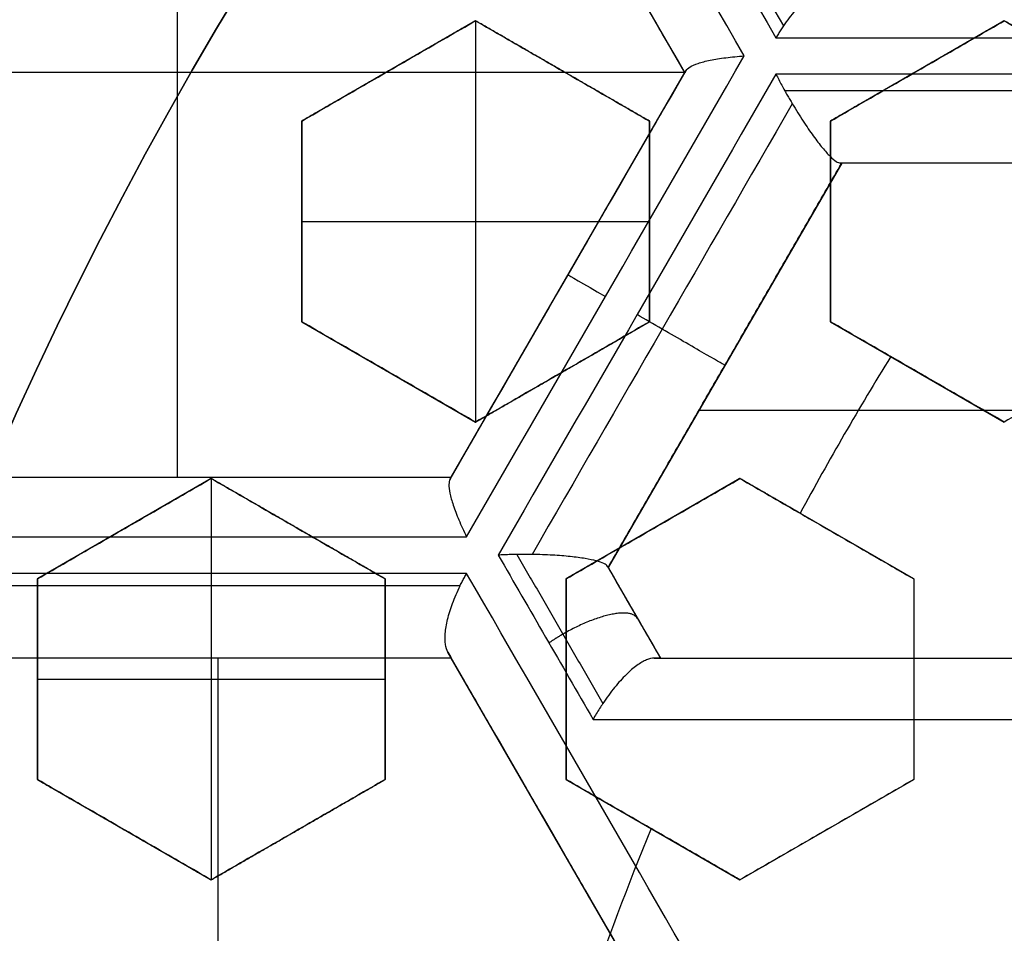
# Model space of a CAD drawing. Header units: centimetres. Extents: x -10 to 8.9, y -34.1 to -8.
# Tile 369 of 656: x -7.051 to -6.915, y -33.05 to -32.924. Entities that reach past the tile are written whole.
import ezdxf

# ---------------------------------------------------------------- set-up
doc = ezdxf.new("R2010")
doc.units = ezdxf.units.CM
doc.layers.add('Default', color=7, linetype='Continuous', true_color=0x000000)

msp = doc.modelspace()

# ---------------------------------------------------------------- linework, layer by layer
at = {"layer": 'Default'}
for p, q in [((-7.0292076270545, -32.87570680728, -1.065), (-7.0292076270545, -32.98742408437, -1.065)), ((-6.959102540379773, -32.93156544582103, -1.1477292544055), (-6.991352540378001, -32.87570680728, -1.1477292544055)), ((-6.988000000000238, -32.92440776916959, 0.1757832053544), (-7.012000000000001, -32.93826417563, 0.1757832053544)), ((-6.988, -32.92440776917, 0.1625), (-6.988, -32.97983339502, 0.1625)), ((-6.964000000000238, -32.93826417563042, 0.1808208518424), (-6.988, -32.92440776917, 0.1808208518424)), ((-6.915000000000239, -32.92440776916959, 0.1866625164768), (-6.939000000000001, -32.93826417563, 0.1866625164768)), ((-6.891000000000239, -32.93826417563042, 0.1916593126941), (-6.915000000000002, -32.92440776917, 0.1916593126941)), ((-6.959102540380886, -32.931565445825, -1.065), (-7.08810254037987, -32.931565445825, -1.065)), ((-7.00000000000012, -32.93133597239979, 0.1625), (-7.00000000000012, -32.93133597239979, 0.1866966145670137)), ((-6.991352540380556, -32.98742408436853, -1.149470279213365), (-6.959102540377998, -32.93156544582, -1.149470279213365)), ((-6.97600000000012, -32.93133597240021, 0.1625), (-6.97600000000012, -32.93133597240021, 0.1941042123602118)), ((-6.92700000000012, -32.93133597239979, 0.1625), (-6.92700000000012, -32.93133597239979, 0.2088351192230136)), ((-7.012, -32.93826417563, 0.1757832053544), (-7.012, -32.96597698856, 0.1757832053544)), ((-6.964, -32.93826417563, 0.18344899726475), (-6.964, -32.96597698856, 0.18344899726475)), ((-6.939, -32.93826417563, 0.18735794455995), (-6.939, -32.96597698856, 0.18735794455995)), ((-6.937451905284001, -32.94406544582, -1.150562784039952), (-6.969701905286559, -32.99992408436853, -1.150562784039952)), ((-6.872951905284, -32.94406544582, -1.1614163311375), (-6.937451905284, -32.94406544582, -1.1614163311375)), ((-7.012, -32.952120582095, 0.1625), (-6.964, -32.952120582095, 0.1625)), ((-7.012, -32.95212058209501, 0.1866966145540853), (-7.012, -32.95212058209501, 0.1625)), ((-6.964, -32.95212058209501, 0.1625), (-6.964, -32.95212058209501, 0.201822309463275)), ((-6.939, -32.95212058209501, 0.1625), (-6.939, -32.95212058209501, 0.2095209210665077)), ((-6.975227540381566, -32.95949476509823, -1.233452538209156), (-6.975227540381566, -32.95949476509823, -1.065)), ((-7.011999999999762, -32.96597698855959, 0.1808208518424), (-6.988, -32.97983339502, 0.1808208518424)), ((-6.987999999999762, -32.97983339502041, 0.18344899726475), (-6.964, -32.96597698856, 0.18344899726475)), ((-6.938999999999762, -32.96597698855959, 0.19239925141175), (-6.915000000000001, -32.97983339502, 0.19239925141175)), ((-6.95357690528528, -32.97199476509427, -1.235648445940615), (-6.95357690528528, -32.97199476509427, -1.065)), ((-6.99999999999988, -32.97290519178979, 0.1625), (-6.99999999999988, -32.97290519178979, 0.194104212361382)), ((-6.975999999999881, -32.97290519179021, 0.1625), (-6.975999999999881, -32.97290519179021, 0.2018223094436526)), ((-6.926999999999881, -32.97290519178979, 0.1640483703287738), (-6.926999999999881, -32.97290519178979, 0.2172572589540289)), ((-6.853218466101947, -32.978244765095, -1.065), (-6.957185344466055, -32.978244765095, -1.065)), ((-7.055852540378, -32.98742408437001, -1.1477292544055), (-6.991352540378, -32.98742408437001, -1.1477292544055)), ((-7.024500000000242, -32.98762762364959, 0.1754644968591), (-7.048500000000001, -33.00148403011, 0.1754644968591)), ((-7.0245, -32.98762762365, 0.1625), (-7.0245, -33.04305324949, 0.1625)), ((-7.000500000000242, -33.00148403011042, 0.18048429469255), (-7.024500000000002, -32.98762762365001, 0.18048429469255)), ((-7.0242141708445, -32.98742408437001, -1.216509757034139), (-7.0242141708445, -32.98742408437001, -1.065)), ((-6.951500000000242, -32.98762762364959, 0.18735794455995), (-6.9755, -33.00148403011, 0.18735794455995)), ((-6.927500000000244, -33.00148403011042, 0.19239925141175), (-6.951500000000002, -32.98762762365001, 0.19239925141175)), ((-7.036500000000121, -32.9945558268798, 0.1625), (-7.036500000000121, -32.9945558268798, 0.1854646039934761)), ((-7.012500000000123, -32.99455582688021, 0.1625), (-7.012500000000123, -32.99455582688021, 0.1934494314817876)), ((-6.963500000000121, -32.9945558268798, 0.1625), (-6.963500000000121, -32.9945558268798, 0.2095209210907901)), ((-6.939500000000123, -32.99455582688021, 0.1640483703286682), (-6.939500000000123, -32.99455582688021, 0.2172572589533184)), ((-6.969701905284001, -32.99992408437, -1.1535325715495), (-6.962485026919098, -33.01242408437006, -1.1535325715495)), ((-7.048500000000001, -33.00148403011, 0.17425046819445), (-7.048500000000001, -33.02919684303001, 0.17425046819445)), ((-7.0005, -33.02919684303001, 0.182440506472), (-7.0005, -33.00148403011, 0.182440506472)), ((-6.9755, -33.00148403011, 0.1866625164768), (-6.9755, -33.02919684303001, 0.1866625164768)), ((-6.927500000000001, -33.00148403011, 0.19795720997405), (-6.927500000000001, -33.02919684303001, 0.19795720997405)), ((-6.966141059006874, -33.00609165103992, -1.239551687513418), (-6.966141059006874, -33.00609165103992, -1.065)), ((-6.991352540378, -33.01242408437, -1.1482013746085), (-7.055852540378, -33.01242408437, -1.1482013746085)), ((-7.0238673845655, -33.01242408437, -1.217619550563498), (-7.0238673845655, -33.01242408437, -1.065)), ((-7.023602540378, -33.01242408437, -1.065), (-7.023602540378, -33.12414136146, -1.065)), ((-6.959102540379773, -33.06828272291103, -1.1608017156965), (-6.991352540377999, -33.01242408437, -1.1608017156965)), ((-6.962485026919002, -33.01242408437, -1.1737728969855), (-6.847918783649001, -33.01242408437, -1.1737728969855)), ((-7.048500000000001, -33.01534043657, 0.1625), (-7.0005, -33.01534043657, 0.1625)), ((-7.048500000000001, -33.01534043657, 0.1625), (-7.048500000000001, -33.01534043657, 0.1842653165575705)), ((-7.0005, -33.01534043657, 0.1625), (-7.0005, -33.01534043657, 0.2004855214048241)), ((-6.9755, -33.01534043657, 0.1625), (-6.9755, -33.01534043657, 0.208835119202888)), ((-6.927500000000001, -33.01534043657, 0.1714188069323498), (-6.927500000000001, -33.01534043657, 0.2246276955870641)), ((-7.048499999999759, -33.02919684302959, 0.1792034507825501), (-7.024500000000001, -33.04305324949, 0.1792034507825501)), ((-7.024499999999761, -33.04305324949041, 0.182440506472), (-7.000500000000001, -33.02919684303, 0.182440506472)), ((-6.975499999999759, -33.02919684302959, 0.1916593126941), (-6.9515, -33.04305324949, 0.1916593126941)), ((-6.951499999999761, -33.04305324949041, 0.1972172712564), (-6.927500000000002, -33.02919684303, 0.1972172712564)), ((-7.03649999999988, -33.0361250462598, 0.1625), (-7.03649999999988, -33.0361250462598, 0.1909563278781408)), ((-7.012499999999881, -33.03612504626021, 0.1625), (-7.012499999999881, -33.03612504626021, 0.1991856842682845)), ((-6.96349999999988, -33.0361250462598, 0.1626143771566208), (-6.96349999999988, -33.0361250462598, 0.2158232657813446)), ((-6.939499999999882, -33.03612504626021, 0.1706659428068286), (-6.939499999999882, -33.03612504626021, 0.223874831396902)), ((-6.975461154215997, -33.03994877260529, -1.246571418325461), (-6.975461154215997, -33.03994877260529, -1.065))]:
    msp.add_line(p, q, dxfattribs=at)
for centre, radius, start, end in [((-6.550000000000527, -33.20499999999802, -0.76), 0.774999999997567, 99.40564977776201, 224.0542772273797), ((-6.550000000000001, -33.20500000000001, -0.1612499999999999), 0.75, 105.2299037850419, 180), ((-6.550000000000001, -33.20500000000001, -1.24), 0.6400000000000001, 0, 180), ((-6.549999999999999, -33.20500000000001, 0.2), 0.6367740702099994, 0, 180), ((-6.550000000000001, -33.20500000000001, 0.1625), 0.6231698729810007, 0, 180), ((-6.550000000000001, -33.20500000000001, 0.17875), 0.6074999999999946, 0, 180), ((-6.550000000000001, -33.20500000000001, -1.230490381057), 0.6074999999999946, 0, 180), ((-6.550000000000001, -33.20500000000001, 0.45), 0.6000000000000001, 90, 270), ((-6.550000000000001, -33.20500000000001, 0.195), 0.55, 0, 180), ((-6.550000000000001, -33.20500000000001, 0.1782088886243), 0.55, 0, 180), ((-6.549999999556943, -33.20500000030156, 0.1625), 0.4469695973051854, 148.3974511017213, 151.6025488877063), ((-6.549999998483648, -33.2050000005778, 0.1625), 0.4469695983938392, 157.7792039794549, 161.0279703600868)]:
    msp.add_arc(centre, radius, start, end, dxfattribs=at)
at = {"layer": 'Default', "extrusion": (0, 0, -1)}
for centre, radius, start, end in [((6.550000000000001, -33.20500000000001, -0.2), 0.6367740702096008, 0, 180), ((6.550000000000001, -33.20500000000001, -0.1809807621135), 0.6125, 0, 180), ((6.550000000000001, -33.20500000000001, -0.195), 0.6075000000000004, 0, 180), ((6.550000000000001, -33.20500000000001, -0.1625), 0.6075, 0, 180), ((6.550000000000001, -33.20500000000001, 1.24), 0.6075, 0, 180), ((6.550000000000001, -33.20500000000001, 1.220980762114), 0.6075, 0, 180), ((6.550000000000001, -33.20500000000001, -0.35), 0.6000000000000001, 270, 90), ((6.550000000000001, -33.20500000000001, -0.4), 0.6000000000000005, 270, 90), ((6.550000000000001, -33.20500000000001, -0.18660444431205), 0.5499999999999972, 0, 180)]:
    msp.add_arc(centre, radius, start, end, dxfattribs=at)
at = {"layer": 'Default', "extrusion": (-0.8660254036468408, -0.5000000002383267, 6.169894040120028e-10)}
msp.add_arc((25.48137352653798, -0.1450000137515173, 22.47924463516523), 1.182484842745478, 244.1315639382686, 248.1946493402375, dxfattribs=at)
at = {"layer": 'Default', "extrusion": (-0.8660255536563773, -0.4999997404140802, 1.324168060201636e-07)}
msp.add_arc((25.48138021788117, -0.1450029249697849, 22.47753466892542), 1.182630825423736, 244.1803327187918, 248.1510250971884, dxfattribs=at)
at = {"layer": 'Default', "extrusion": (0.8660254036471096, 0.500000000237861, -6.15187373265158e-10)}
msp.add_arc((-25.48137352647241, -0.1450000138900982, -22.48428665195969), 1.181602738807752, 291.8224643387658, 295.889178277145, dxfattribs=at)
at = {"layer": 'Default', "extrusion": (0.8660254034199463, 0.5000000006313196, -1.501963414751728e-09)}
msp.add_arc((-25.48137351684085, -0.1450000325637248, -22.49254232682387), 1.171756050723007, 292.1268904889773, 295.6421207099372, dxfattribs=at)
at = {"layer": 'Default', "extrusion": (0, -1, 0)}
for centre, radius, start, end in [((-6.549999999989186, -0.1449999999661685, 32.92674666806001), 1.167293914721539, 250.1413982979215, 254.0973032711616), ((-6.550000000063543, -0.1450000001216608, 32.98742408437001), 1.171756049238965, 244.357879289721, 247.8731095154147), ((-6.550000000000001, -0.145, 32.98742408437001), 1.171756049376, 245.2793026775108, 247.873109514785), ((-6.550000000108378, -0.1450000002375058, 32.99567974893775), 1.181602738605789, 244.1108217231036, 248.1775356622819), ((-6.549999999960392, -0.144999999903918, 33.01242408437), 1.175910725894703, 249.421319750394, 255.3240723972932), ((-6.550000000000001, -0.145, 33.01242408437), 1.175910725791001, 249.4213197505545, 250.5486796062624), ((-6.54999999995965, -0.1449999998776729, 33.02088983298), 1.185792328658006, 249.1643214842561, 255.6146797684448)]:
    msp.add_arc(centre, radius, start, end, dxfattribs=at)
at = {"layer": 'Default', "extrusion": (0.866025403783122, -0.5000000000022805, 1.19331454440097e-12)}
msp.add_arc((-32.03137353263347, -0.1449999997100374, 10.44498103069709), 1.097599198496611, 267.9980481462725, 272.0019518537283, dxfattribs=at)
at = {"layer": 'Default', "extrusion": (0.8660254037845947, -0.4999999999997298, 4.412488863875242e-10)}
msp.add_arc((-32.03137353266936, -0.1450000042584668, 10.43902313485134), 1.088452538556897, 268.2845792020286, 271.7154207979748, dxfattribs=at)
at = {"layer": 'Default', "extrusion": (-0.8660254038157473, 0.4999999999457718, 1.871360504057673e-09)}
msp.add_arc((32.0313735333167, -0.1449999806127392, -10.45002304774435), 1.099813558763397, 268.0020805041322, 271.9979194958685, dxfattribs=at)
at = {"layer": 'Default', "extrusion": (0, 1, 0)}
for centre, radius, start, end in [((6.550000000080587, -0.145000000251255, -32.93178868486), 1.168484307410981, 285.8860672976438, 289.8375211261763), ((6.54999999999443, -0.1449999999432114, -32.94406544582), 1.158746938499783, 286.1831022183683, 289.5443096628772), ((6.55000000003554, -0.1450000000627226, -33.00072176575), 1.18248484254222, 291.805350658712, 295.8684360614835), ((6.550000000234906, -0.1450000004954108, -33.01242408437), 1.17263080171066, 292.1095127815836, 295.5840273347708), ((6.550000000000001, -0.145, -33.01242408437), 1.172630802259, 292.1095127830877, 295.5840273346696)]:
    msp.add_arc(centre, radius, start, end, dxfattribs=at)
at = {"layer": 'Default', "extrusion": (7.166157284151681e-08, 0.9999999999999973, -2.309048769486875e-08)}
msp.add_arc((6.549997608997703, -0.1450007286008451, -32.93406590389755), 1.168746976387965, 285.9466840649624, 289.7695032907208, dxfattribs=at)
at = {"layer": 'Default', "extrusion": (-0.8660254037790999, 0.5000000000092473, 3.268065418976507e-10)}
msp.add_arc((32.03137352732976, -0.1449998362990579, -10.45402309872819), 1.100648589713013, 268.1290001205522, 271.8710004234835, dxfattribs=at)
at = {"layer": 'Default', "extrusion": (-0.8660254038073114, 0.4999999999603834, -2.618845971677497e-09)}
msp.add_arc((32.03137353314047, -0.1450000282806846, -10.46402313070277), 1.090648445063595, 268.3055417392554, 271.6944582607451, dxfattribs=at)
at = {"layer": 'Default', "extrusion": (-0.8660254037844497, 0.4999999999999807, 0)}
msp.add_arc((32.03137353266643, -0.145, -10.46402313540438), 1.090648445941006, 268.305541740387, 271.6944582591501, dxfattribs=at)
at = {"layer": 'Default', "extrusion": (-0.5000000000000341, -0.8660254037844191, 5.448157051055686e-17)}
msp.add_arc((10.44902313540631, -1.233452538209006, 32.03137353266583), 0.01, 180.0000000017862, 246.1583388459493, dxfattribs=at)
at = {"layer": 'Default', "extrusion": (0.4999999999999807, 0.8660254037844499, -4.110454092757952e-17)}
for start, end in [(270, 293.5787285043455), (179.9999999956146, 270)]:
    msp.add_arc((-10.45402313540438, -1.235648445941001, -32.03137353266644), 0.01, start, end, dxfattribs=at)
at = {"layer": 'Default', "extrusion": (-0.8660254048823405, -0.4999999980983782, -6.259674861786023e-09)}
msp.add_arc((25.48137357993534, -0.1449998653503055, 22.54817766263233), 1.168484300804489, 250.1624788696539, 251.522479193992, dxfattribs=at)
at = {"layer": 'Default', "extrusion": (-0.8660254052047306, -0.4999999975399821, -8.276328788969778e-09)}
msp.add_arc((25.48137359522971, -0.1449998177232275, 22.53590088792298), 1.158746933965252, 250.4556903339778, 251.2212177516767, dxfattribs=at)
at = {"layer": 'Default', "extrusion": (0.8660254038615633, 0.4999999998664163, 4.863768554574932e-10)}
msp.add_arc((-25.48137353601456, -0.1449999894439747, -22.55321972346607), 1.167293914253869, 285.902696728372, 289.8586017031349, dxfattribs=at)
at = {"layer": 'Default', "extrusion": (-2.997268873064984e-07, 0.9999999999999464, 1.324098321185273e-07)}
msp.add_arc((6.550009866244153, -0.1449954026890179, -33.00242212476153), 1.182631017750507, 291.8489752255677, 295.8196669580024, dxfattribs=at)
at = {"layer": 'Default', "extrusion": (0.8660254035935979, 0.5000000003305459, -1.042018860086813e-09)}
msp.add_arc((-25.48137352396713, -0.1450000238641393, -22.56090095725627), 1.15756646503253, 286.2000596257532, 289.6041441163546, dxfattribs=at)
at = {"layer": 'Default', "extrusion": (0.8660254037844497, 0.4999999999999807, 0)}
msp.add_arc((-25.4813735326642, -0.145, -22.56090094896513), 1.157566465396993, 287.2899918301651, 289.6041441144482, dxfattribs=at)
at = {"layer": 'Default'}
for points, degree in [([(-7.269642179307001, -32.81358746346, -0.82), (-7.279487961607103, -32.83327103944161, -0.8199999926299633), (-7.297511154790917, -32.87327300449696, -0.819999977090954), (-7.319640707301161, -32.93527934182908, -0.8199999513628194), (-7.336712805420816, -32.99891850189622, -0.8199999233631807), (-7.348607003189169, -33.06377393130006, -0.8199998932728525), (-7.355221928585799, -33.12938643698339, -0.8199998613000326), (-7.356527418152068, -33.19493271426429, -0.819999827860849), (-7.352600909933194, -33.2597045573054, -0.8199997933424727), (-7.343474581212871, -33.32349793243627, -0.819999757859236), (-7.329190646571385, -33.38652092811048, -0.8199997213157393), (-7.309617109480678, -33.44876686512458, -0.8199996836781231), (-7.284964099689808, -33.50924977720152, -0.8199996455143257), (-7.255558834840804, -33.56725719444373, -0.8199996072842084), (-7.221786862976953, -33.62225640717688, -0.819999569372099), (-7.183730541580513, -33.67428672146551, -0.8199995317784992), (-7.141344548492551, -33.7232884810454, -0.8199994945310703), (-7.09557043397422, -33.76828168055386, -0.8199994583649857), (-7.046466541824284, -33.80917938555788, -0.8199994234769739), (-6.994690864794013, -33.84552716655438, -0.8199993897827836), (-6.940255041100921, -33.87747145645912, -0.8199993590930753), (-6.883228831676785, -33.90493912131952, -0.8199993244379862), (-6.824213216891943, -33.9276263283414, -0.8199993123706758), (-6.76349442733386, -33.94542969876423, -0.8199992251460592), (-6.701581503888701, -33.95819754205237, -0.8199994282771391), (-6.659745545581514, -33.96331301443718, -0.819998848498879), (-6.638679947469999, -33.96504137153, -0.8199988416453)], 3), ([(-6.959102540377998, -32.93156544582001, -1.065), (-6.975227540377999, -32.90363612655, -1.065), (-6.991352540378, -32.87570680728, -1.065)], 2), ([(-6.938386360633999, -32.91906544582, -1.235466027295), (-6.938714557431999, -32.91906544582, -1.236114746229), (-6.939457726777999, -32.9192223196, -1.237406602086), (-6.94079758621, -32.91996062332, -1.239221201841), (-6.942313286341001, -32.92121492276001, -1.240800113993), (-6.943905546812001, -32.92292959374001, -1.242009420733), (-6.944977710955, -32.92435444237, -1.242517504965), (-6.945500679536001, -32.92512461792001, -1.242680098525)], 3), ([(-6.988, -32.92440776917, 0.1625), (-7, -32.93133597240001, 0.1625), (-7.012, -32.93826417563, 0.1625)], 2), ([(-7.012, -32.93826417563, 0.1842247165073), (-7.009315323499, -32.93671417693, 0.1847888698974), (-7.003958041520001, -32.93362114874, 0.1858998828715), (-6.995961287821, -32.92900422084, 0.1875134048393), (-6.990650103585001, -32.92593780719, 0.1885546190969), (-6.988, -32.92440776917, 0.1890664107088)], 3), ([(-6.988, -32.92440776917, 0.1890664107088), (-6.988, -32.92440776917, 0.1757832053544), (-6.988, -32.92440776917, 0.1625)], 2), ([(-6.964, -32.93826417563, 0.1625), (-6.976, -32.93133597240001, 0.1625), (-6.988, -32.92440776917, 0.1625)], 2), ([(-6.988, -32.92440776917, 0.1890664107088), (-6.98531355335, -32.92595878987, 0.190194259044), (-6.979953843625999, -32.92905321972, 0.1924443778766), (-6.971953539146, -32.93367219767, 0.1958029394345), (-6.966646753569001, -32.93673607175, 0.1980306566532), (-6.964, -32.93826417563, 0.1991417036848)], 3), ([(-6.915000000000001, -32.92440776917, 0.1625), (-6.927, -32.93133597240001, 0.1625), (-6.939, -32.93826417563, 0.1625)], 2), ([(-6.939, -32.93826417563, 0.2067200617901), (-6.936322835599, -32.93671851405, 0.2072055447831), (-6.930975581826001, -32.93363127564, 0.208157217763), (-6.922978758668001, -32.92901430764, 0.2095254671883), (-6.917657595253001, -32.92594213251, 0.2103985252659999), (-6.915000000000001, -32.92440776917, 0.2108250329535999)], 3), ([(-6.903274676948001, -32.93117738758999, 0.1625), (-6.909137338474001, -32.92779257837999, 0.1625), (-6.915000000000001, -32.92440776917, 0.1625)], 2), ([(-6.915000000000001, -32.92440776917, 0.1625), (-6.915000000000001, -32.92440776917, 0.1866625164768), (-6.915000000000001, -32.92440776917, 0.2108250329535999)], 2), ([(-6.915000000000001, -32.92440776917, 0.2108250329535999), (-6.912286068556, -32.92597465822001, 0.2119557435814), (-6.906889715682, -32.92909024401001, 0.2142036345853), (-6.898889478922, -32.93370918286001, 0.2175349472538), (-6.893619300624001, -32.93675192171, 0.2197285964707), (-6.891, -32.93826417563, 0.2208186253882)], 3), ([(-6.945500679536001, -32.92512461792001, -1.242680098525), (-6.945619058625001, -32.92529895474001, -1.242716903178), (-6.945853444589, -32.92565200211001, -1.242780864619), (-6.946197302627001, -32.92619391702, -1.242847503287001), (-6.946420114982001, -32.92656146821, -1.242872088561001), (-6.946529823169, -32.92674666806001, -1.242879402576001)], 3), ([(-6.958935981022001, -32.93127695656, -1.232964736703), (-6.958839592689, -32.93111000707, -1.233659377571), (-6.958474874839, -32.93077247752, -1.235078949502), (-6.957359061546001, -32.930279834, -1.237202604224), (-6.955677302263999, -32.92983878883, -1.239163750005), (-6.953513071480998, -32.92948623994, -1.240802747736), (-6.951803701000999, -32.9293256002, -1.241612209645), (-6.95089633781, -32.92926767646, -1.241929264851)], 3), ([(-6.991352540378, -32.98742408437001, -1.065), (-6.975227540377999, -32.959494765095, -1.065), (-6.959102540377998, -32.93156544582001, -1.065)], 2), ([(-6.958935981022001, -32.93127695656, -1.232964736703), (-6.958971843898, -32.93133907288, -1.232706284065), (-6.959032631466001, -32.93144436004, -1.232176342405), (-6.959089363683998, -32.93154262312, -1.231339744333), (-6.959102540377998, -32.93156544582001, -1.230756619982), (-6.959102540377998, -32.93156544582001, -1.230458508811)], 3), ([(-6.959102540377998, -32.93156544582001, -1.230458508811), (-6.959102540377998, -32.93156544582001, -1.1477292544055), (-6.959102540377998, -32.93156544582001, -1.065)], 2), ([(-6.946529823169, -32.93178868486, -1.244144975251), (-6.946402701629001, -32.9320381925, -1.244252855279), (-6.946142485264, -32.93254065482, -1.244450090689), (-6.945735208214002, -32.93330292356, -1.2446899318), (-6.945455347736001, -32.93381141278, -1.244811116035), (-6.945313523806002, -32.93406543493, -1.244862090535)], 3), ([(-6.945313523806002, -32.93406543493, -1.244862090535), (-6.945199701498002, -32.93426930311, -1.244903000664), (-6.944970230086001, -32.93467565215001, -1.24497220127), (-6.94462127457, -32.9352799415, -1.245038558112), (-6.944386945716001, -32.93567691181, -1.245057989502), (-6.944269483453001, -32.93587376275, -1.245061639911)], 3), ([(-6.944269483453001, -32.93587376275, -1.245061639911), (-6.943764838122, -32.93671948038, -1.24507732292), (-6.942758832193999, -32.93832624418, -1.244883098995), (-6.941347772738, -32.94037476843, -1.244026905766), (-6.940086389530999, -32.94201162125, -1.242709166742), (-6.939027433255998, -32.94318867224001, -1.241043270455), (-6.938195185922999, -32.94390098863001, -1.239130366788), (-6.937795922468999, -32.94406544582, -1.237709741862), (-6.937642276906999, -32.94406544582, -1.236983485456)], 3), ([(-7.012, -32.93826417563, 0.1625), (-7.012, -32.95212058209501, 0.1625), (-7.012, -32.96597698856, 0.1625)], 2), ([(-7.012, -32.96597698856, 0.1890664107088), (-7.012, -32.96291609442, 0.1885544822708), (-7.012, -32.95678217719, 0.1875130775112), (-7.012, -32.94754828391, 0.1858995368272), (-7.012, -32.94136333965, 0.1847887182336), (-7.012, -32.93826417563, 0.1842247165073)], 3), ([(-7.012, -32.93826417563, 0.1842247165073), (-7.012, -32.93826417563, 0.17336235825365), (-7.012, -32.93826417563, 0.1625)], 2), ([(-6.964, -32.96597698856, 0.1625), (-6.964, -32.95212058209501, 0.1625), (-6.964, -32.93826417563, 0.1625)], 2), ([(-6.964, -32.93826417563, 0.1625), (-6.964, -32.93826417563, 0.1808208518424), (-6.964, -32.93826417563, 0.1991417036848)], 2), ([(-6.964, -32.93826417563, 0.1991417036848), (-6.964, -32.9413738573, 0.1997547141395), (-6.964, -32.94757281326, 0.2009615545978), (-6.964, -32.95680541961, 0.2027129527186), (-6.964, -32.96292604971, 0.2038427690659), (-6.964, -32.96597698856, 0.2043979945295)], 3), ([(-6.939, -32.93826417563, 0.1625), (-6.939, -32.95212058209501, 0.1625), (-6.939, -32.96597698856, 0.1625)], 2), ([(-6.939, -32.93826417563, 0.1625), (-6.939, -32.93826417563, 0.18461003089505), (-6.939, -32.93826417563, 0.2067200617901)], 2), ([(-6.939, -32.96597698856, 0.2122158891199), (-6.939, -32.96293111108, 0.2116355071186), (-6.939, -32.95681723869, 0.2104544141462), (-6.939, -32.94758540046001, 0.208623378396), (-6.939, -32.94137925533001, 0.2073612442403), (-6.939, -32.93826417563, 0.2067200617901)], 3), ([(-6.969701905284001, -32.99992408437, -1.065), (-6.953576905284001, -32.971994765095, -1.065), (-6.937451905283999, -32.94406544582, -1.065)], 2), ([(-6.937642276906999, -32.94406544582, -1.236983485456), (-6.937599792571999, -32.94406544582, -1.236782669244), (-6.937529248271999, -32.94406544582, -1.236380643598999), (-6.937465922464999, -32.94406544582, -1.235775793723), (-6.937451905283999, -32.94406544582, -1.235372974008), (-6.937451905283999, -32.94406544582, -1.235171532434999)], 3), ([(-6.937451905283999, -32.94406544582, -1.065), (-6.937451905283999, -32.94406544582, -1.1500857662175), (-6.937451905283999, -32.94406544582, -1.235171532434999)], 2), ([(-6.872951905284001, -32.94406544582, -1.065), (-6.905201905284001, -32.94406544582, -1.065), (-6.937451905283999, -32.94406544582, -1.065)], 2), ([(-7.012, -32.96597698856, 0.1625), (-7, -32.97290519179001, 0.1625), (-6.988, -32.97983339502, 0.1625)], 2), ([(-6.988, -32.97983339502, 0.1991417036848), (-6.990646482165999, -32.97830544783, 0.1980307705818), (-6.995952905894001, -32.97524178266, 0.195803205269), (-7.003953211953, -32.9706228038, 0.1924446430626), (-7.009313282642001, -32.96752816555, 0.1901943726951), (-7.012, -32.96597698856, 0.1890664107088)], 3), ([(-7.012, -32.96597698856, 0.1890664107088), (-7.012, -32.96597698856, 0.1757832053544), (-7.012, -32.96597698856, 0.1625)], 2), ([(-6.988, -32.97983339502, 0.1625), (-6.976, -32.97290519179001, 0.1625), (-6.964, -32.96597698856, 0.1625)], 2), ([(-6.964, -32.96597698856, 0.2043979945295), (-6.966643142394, -32.96750300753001, 0.2038425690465), (-6.971945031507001, -32.97056405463, 0.2027124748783), (-6.979940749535, -32.97518038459, 0.2009610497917), (-6.985307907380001, -32.97827911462, 0.1997544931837), (-6.988, -32.97983339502, 0.1991417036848)], 3), ([(-6.964, -32.96597698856, 0.2043979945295), (-6.964, -32.96597698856, 0.18344899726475), (-6.964, -32.96597698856, 0.1625)], 2), ([(-6.939, -32.96597698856, 0.1625), (-6.934842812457, -32.968377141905, 0.1625), (-6.930685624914, -32.97077729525, 0.1625)], 2), ([(-6.915000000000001, -32.97983339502, 0.2222985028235), (-6.917651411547, -32.97830260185, 0.2211846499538), (-6.922964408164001, -32.97523514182, 0.218952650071), (-6.930964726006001, -32.97061615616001, 0.2155916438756), (-6.936318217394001, -32.96752531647, 0.2133425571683), (-6.939, -32.96597698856, 0.2122158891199)], 3), ([(-6.939, -32.96597698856, 0.2122158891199), (-6.939, -32.96597698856, 0.18735794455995), (-6.939, -32.96597698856, 0.1625)], 2), ([(-6.891, -32.96597698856, 0.1736159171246), (-6.893651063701, -32.9675075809, 0.1731455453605), (-6.898963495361, -32.97057471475, 0.1721827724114), (-6.906958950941, -32.97519089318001, 0.1706743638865), (-6.912315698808, -32.978283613, 0.1696249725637), (-6.915000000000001, -32.97983339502, 0.1690896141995)], 3), ([(-6.891, -32.96597698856, 0.2268248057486), (-6.893652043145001, -32.96750814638, 0.2263542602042), (-6.898965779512, -32.9705760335, 0.2253912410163), (-6.906961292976, -32.97519224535, 0.2238827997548), (-6.912316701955, -32.97828419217, 0.2228336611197), (-6.915000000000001, -32.97983339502, 0.2222985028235)], 3), ([(-6.915000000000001, -32.97983339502, 0.1690896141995), (-6.916736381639, -32.97883089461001, 0.1683601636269), (-6.920213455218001, -32.97682340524, 0.1668994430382), (-6.92544199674, -32.97380470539, 0.1647029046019), (-6.928936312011, -32.97178726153, 0.1632349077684), (-6.930685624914, -32.97077729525, 0.1625)], 3), ([(-6.988, -32.97983339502, 0.1991417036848), (-6.988, -32.97983339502, 0.1808208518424), (-6.988, -32.97983339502, 0.1625)], 2), ([(-6.915000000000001, -32.97983339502, 0.1690896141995), (-6.915000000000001, -32.97983339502, 0.1956940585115), (-6.915000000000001, -32.97983339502, 0.2222985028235)], 2), ([(-7.055852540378, -32.98742408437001, -1.065), (-7.023602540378, -32.98742408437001, -1.065), (-6.991352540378, -32.98742408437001, -1.065)], 2), ([(-7.024500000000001, -32.98762762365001, 0.1625), (-7.0365, -32.99455582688, 0.1625), (-7.048499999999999, -33.00148403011, 0.1625)], 2), ([(-7.048499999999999, -33.00148403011, 0.1824152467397), (-7.045795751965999, -32.99992273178, 0.1831117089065), (-7.040412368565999, -32.99681463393, 0.1844858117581), (-7.032416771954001, -32.99219837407, 0.1864893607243), (-7.027131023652, -32.98914664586, 0.187788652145), (-7.024500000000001, -32.98762762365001, 0.1884289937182)], 3), ([(-7.024500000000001, -32.98762762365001, 0.1884289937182), (-7.024500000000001, -32.98762762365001, 0.1754644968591), (-7.024500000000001, -32.98762762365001, 0.1625)], 2), ([(-7.0005, -33.00148403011, 0.1625), (-7.0125, -32.99455582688, 0.1625), (-7.024500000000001, -32.98762762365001, 0.1625)], 2), ([(-7.024500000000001, -32.98762762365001, 0.1884289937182), (-7.021799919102, -32.98918651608, 0.1895587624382), (-7.016422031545, -32.99229144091, 0.1918088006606), (-7.008421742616, -32.99691040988, 0.195155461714), (-7.003133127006, -32.99996379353, 0.1973673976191), (-7.0005, -33.00148403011, 0.1984685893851)], 3), ([(-6.991352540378, -32.98742408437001, -1.230458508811), (-6.991352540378, -32.98742408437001, -1.230756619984), (-6.991365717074, -32.98744690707, -1.231339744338), (-6.991422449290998, -32.98754517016, -1.232176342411), (-6.991483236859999, -32.98765045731, -1.232706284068), (-6.991519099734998, -32.98771257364, -1.232964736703)], 3), ([(-6.991352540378, -32.98742408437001, -1.230458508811), (-6.991352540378, -32.98742408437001, -1.1477292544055), (-6.991352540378, -32.98742408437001, -1.065)], 2), ([(-6.9515, -32.98762762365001, 0.1625), (-6.9635, -32.99455582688, 0.1625), (-6.9755, -33.00148403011, 0.1625)], 2), ([(-6.9755, -33.00148403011, 0.2067200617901), (-6.972801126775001, -32.99992583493, 0.2073615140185), (-6.967424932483, -32.99682188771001, 0.2086239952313), (-6.959429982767, -32.99220600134, 0.2104549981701), (-6.954136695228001, -32.98914992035, 0.2116357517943), (-6.9515, -32.98762762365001, 0.2122158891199)], 3), ([(-6.943185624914, -32.99242793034, 0.1625), (-6.947342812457, -32.99002777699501, 0.1625), (-6.9515, -32.98762762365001, 0.1625)], 2), ([(-6.9515, -32.98762762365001, 0.1625), (-6.9515, -32.98762762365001, 0.18735794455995), (-6.9515, -32.98762762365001, 0.2122158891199)], 2), ([(-6.9515, -32.98762762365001, 0.2122158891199), (-6.948818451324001, -32.9891758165, 0.21334245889), (-6.943465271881, -32.99226647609, 0.2155914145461), (-6.935464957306, -32.99688545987, 0.2189524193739), (-6.93015164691, -32.99995310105, 0.2211845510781), (-6.927500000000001, -33.00148403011, 0.2222985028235)], 3), ([(-6.991519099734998, -32.98771257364, -1.232964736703), (-6.991615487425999, -32.98787952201, -1.233659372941), (-6.991725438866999, -32.98836414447, -1.23507895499), (-6.991594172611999, -32.98957679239, -1.237202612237), (-6.991135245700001, -32.99125376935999, -1.239163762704), (-6.990358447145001, -32.99330431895, -1.240802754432), (-6.989642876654, -32.99486500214, -1.24161221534), (-6.989239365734, -32.99567974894, -1.241929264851)], 3), ([(-6.943185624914, -32.99242793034, 0.1625), (-6.941436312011, -32.99343789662, 0.1632349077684), (-6.93794199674, -32.99545534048, 0.1647029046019), (-6.932713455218, -32.99847404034, 0.1668994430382), (-6.929236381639, -33.0004815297, 0.1683601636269), (-6.927500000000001, -33.00148403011, 0.1690896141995)], 3), ([(-6.98229297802, -32.99811572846, -1.244862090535), (-6.982583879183, -32.9981199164, -1.244811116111), (-6.983164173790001, -32.99813179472, -1.244689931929), (-6.984027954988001, -32.99816021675, -1.244450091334), (-6.984593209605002, -32.99818609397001, -1.244252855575), (-6.984872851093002, -32.99820075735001, -1.244144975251)], 3), ([(-6.980204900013, -32.99811573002, -1.245061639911), (-6.980434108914, -32.99811243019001, -1.245057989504), (-6.980895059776, -32.99810798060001, -1.245038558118), (-6.981592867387, -32.99810792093, -1.244972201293), (-6.982059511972, -32.99811236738, -1.244903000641), (-6.98229297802, -32.99811572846, -1.244862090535)], 3), ([(-6.969797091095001, -32.99975921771, -1.236983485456), (-6.969873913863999, -32.99962615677, -1.237709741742), (-6.970215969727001, -32.99936261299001, -1.239130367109), (-6.97124897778, -32.99899802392, -1.241043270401), (-6.972797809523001, -32.99866946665, -1.24270916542), (-6.974846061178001, -32.99839550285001, -1.244026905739), (-6.977325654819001, -32.99819775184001, -1.244883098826), (-6.979220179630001, -32.99812990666, -1.245077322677), (-6.980204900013, -32.99811573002, -1.245061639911)], 3), ([(-6.969701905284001, -32.99992408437, -1.235171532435), (-6.969701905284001, -32.99992408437, -1.235372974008), (-6.969708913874, -32.99991194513, -1.235775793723), (-6.969740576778, -32.99985710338, -1.236380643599), (-6.969775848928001, -32.99979601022, -1.236782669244), (-6.969797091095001, -32.99975921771, -1.236983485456)], 3), ([(-6.990129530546, -33.00242405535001, -1.242680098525), (-6.990037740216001, -33.00223436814, -1.242716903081), (-6.989849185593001, -33.00185486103, -1.242780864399), (-6.989551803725, -33.00128611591, -1.242847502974), (-6.989344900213, -33.00090937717, -1.242872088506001), (-6.989239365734, -33.00072176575, -1.242879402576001)], 3), ([(-6.969701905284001, -32.99992408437, -1.235171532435), (-6.969701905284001, -32.99992408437, -1.1500857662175), (-6.969701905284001, -32.99992408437, -1.065)], 2), ([(-6.969701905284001, -32.99992408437, -1.065), (-6.966093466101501, -33.00617408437, -1.065), (-6.962485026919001, -33.01242408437, -1.065)], 2), ([(-7.048499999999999, -33.00148403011, 0.1625), (-7.048499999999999, -33.01534043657, 0.1625), (-7.048499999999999, -33.02919684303, 0.1625)], 2), ([(-7.048499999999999, -33.02919684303, 0.1860009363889), (-7.048499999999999, -33.02612136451, 0.1856286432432), (-7.048499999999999, -33.01996798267, 0.1848663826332), (-7.048499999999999, -33.01073253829, 0.1836710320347), (-7.048499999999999, -33.00456793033, 0.1828394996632), (-7.048499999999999, -33.00148403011, 0.1824152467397)], 3), ([(-7.048499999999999, -33.00148403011, 0.1824152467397), (-7.048499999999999, -33.00148403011, 0.17245762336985), (-7.048499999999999, -33.00148403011, 0.1625)], 2), ([(-7.0005, -33.02919684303, 0.1625), (-7.0005, -33.01534043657, 0.1625), (-7.0005, -33.00148403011, 0.1625)], 2), ([(-7.0005, -33.00148403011, 0.1984685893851), (-7.0005, -33.00148403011, 0.18048429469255), (-7.0005, -33.00148403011, 0.1625)], 2), ([(-7.0005, -33.00148403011, 0.1984685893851), (-7.0005, -33.00457239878, 0.1989313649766), (-7.0005, -33.01074294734, 0.1998384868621), (-7.0005, -33.01997748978, 0.2011426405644), (-7.0005, -33.02612543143, 0.2019746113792), (-7.0005, -33.02919684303, 0.202381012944)], 3), ([(-6.991819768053, -33.0116148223, -1.235466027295), (-6.991983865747, -33.01133059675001, -1.236114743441), (-6.992219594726, -33.01060855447, -1.237406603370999), (-6.992250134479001, -33.00907905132, -1.239221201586), (-6.991921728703, -33.0071392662, -1.240800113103), (-6.991232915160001, -33.00490300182, -1.242009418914), (-6.990535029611, -33.00326203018, -1.242517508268), (-6.990129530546, -33.00242405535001, -1.242680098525)], 3), ([(-6.9755, -33.00148403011, 0.1625), (-6.9755, -33.01534043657, 0.1625), (-6.9755, -33.02919684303, 0.1625)], 2), ([(-6.9755, -33.00148403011, 0.1625), (-6.9755, -33.00148403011, 0.18461003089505), (-6.9755, -33.00148403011, 0.2067200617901)], 2), ([(-6.9755, -33.02919684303, 0.2108250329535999), (-6.9755, -33.02612733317, 0.2103984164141), (-6.9755, -33.01998193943, 0.2095252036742), (-6.9755, -33.01074795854, 0.2081569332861), (-6.9755, -33.00457455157, 0.2072054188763), (-6.9755, -33.00148403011, 0.2067200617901)], 3), ([(-6.927500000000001, -33.00148403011, 0.1690896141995), (-6.927500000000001, -33.00458243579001, 0.1696247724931), (-6.927500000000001, -33.01076632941, 0.1706739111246), (-6.927500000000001, -33.01999875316, 0.1721823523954), (-6.927500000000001, -33.02613452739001, 0.1731453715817), (-6.927500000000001, -33.02919684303, 0.1736159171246)], 3), ([(-6.927500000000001, -33.00148403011, 0.1690896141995), (-6.927500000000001, -33.00148403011, 0.1956940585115), (-6.927500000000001, -33.00148403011, 0.2222985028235)], 2), ([(-6.927500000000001, -33.00148403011, 0.2222985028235), (-6.927500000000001, -33.00458359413, 0.2228338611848), (-6.927500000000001, -33.01076903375, 0.2238832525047), (-6.927500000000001, -33.02000139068, 0.2253916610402), (-6.927500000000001, -33.02613565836, 0.2263544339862), (-6.927500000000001, -33.02919684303, 0.2268248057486)], 3), ([(-6.991819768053, -33.0116148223, -1.235466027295), (-6.991720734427, -33.01178635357, -1.23507452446), (-6.991552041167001, -33.01207853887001, -1.234253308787), (-6.991391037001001, -33.01235740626, -1.232894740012), (-6.991352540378, -33.01242408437, -1.231913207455), (-6.991352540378, -33.01242408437, -1.231402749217)], 3), ([(-6.991352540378, -33.01242408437, -1.065), (-7.023602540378, -33.01242408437, -1.065), (-7.055852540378, -33.01242408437, -1.065)], 2), ([(-6.959102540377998, -33.06828272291, -1.065), (-6.975227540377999, -33.04035340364, -1.065), (-6.991352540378, -33.01242408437, -1.065)], 2), ([(-6.991352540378, -33.01242408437, -1.231402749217), (-6.991352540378, -33.01242408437, -1.1482013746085), (-6.991352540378, -33.01242408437, -1.065)], 2), ([(-6.963324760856, -33.01242408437, -1.245876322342), (-6.963642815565, -33.01242408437, -1.246542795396), (-6.964369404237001, -33.01258752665, -1.247866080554), (-6.965692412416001, -33.01335097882, -1.249707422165), (-6.967202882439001, -33.01464510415, -1.251293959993), (-6.968801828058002, -33.01641243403, -1.252487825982), (-6.969888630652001, -33.01788476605, -1.252967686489), (-6.970420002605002, -33.01868034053, -1.253109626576)], 3), ([(-6.962485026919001, -33.01242408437, -1.242065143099), (-6.962485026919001, -33.01242408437, -1.242533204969), (-6.962552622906, -33.01242408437, -1.243439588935), (-6.962839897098, -33.01242408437, -1.244714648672), (-6.963144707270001, -33.01242408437, -1.245499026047), (-6.963324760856, -33.01242408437, -1.245876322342)], 3), ([(-6.962485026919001, -33.01242408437, -1.065), (-6.905201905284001, -33.01242408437, -1.065), (-6.847918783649, -33.01242408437, -1.065)], 2), ([(-6.962485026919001, -33.01242408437, -1.065), (-6.962485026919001, -33.01242408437, -1.1535325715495), (-6.962485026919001, -33.01242408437, -1.242065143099)], 2), ([(-6.970420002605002, -33.01868034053, -1.253109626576), (-6.970577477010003, -33.01891611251, -1.253151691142), (-6.970888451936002, -33.01939522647, -1.253218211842), (-6.971341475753, -33.02013471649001, -1.25326427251), (-6.971631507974, -33.02063684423, -1.253258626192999), (-6.971773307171, -33.02088983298, -1.253246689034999)], 3), ([(-7.048499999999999, -33.02919684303, 0.1625), (-7.0365, -33.03612504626, 0.1625), (-7.024500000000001, -33.04305324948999, 0.1625)], 2), ([(-7.024500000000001, -33.04305324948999, 0.1959069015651), (-7.027112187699, -33.04154510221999, 0.1948298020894), (-7.032372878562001, -33.03850784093, 0.1926598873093), (-7.040372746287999, -33.03388911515, 0.1893579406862), (-7.045778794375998, -33.03076793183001, 0.1871251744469), (-7.048499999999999, -33.02919684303, 0.1860009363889)], 3), ([(-7.048499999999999, -33.02919684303, 0.1860009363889), (-7.048499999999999, -33.02919684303, 0.17425046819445), (-7.048499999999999, -33.02919684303, 0.1625)], 2), ([(-7.024500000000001, -33.04305324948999, 0.1625), (-7.0125, -33.03612504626, 0.1625), (-7.0005, -33.02919684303, 0.1625)], 2), ([(-7.0005, -33.02919684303, 0.202381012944), (-7.003119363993, -33.03070913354, 0.2016929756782), (-7.008389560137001, -33.0337518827, 0.2002960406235), (-7.016383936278, -33.03836743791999, 0.1981395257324), (-7.021783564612, -33.04148491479, 0.1966582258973), (-7.024500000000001, -33.04305324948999, 0.1959069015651)], 3), ([(-7.0005, -33.02919684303, 0.1625), (-7.0005, -33.02919684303, 0.182440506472), (-7.0005, -33.02919684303, 0.202381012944)], 2), ([(-6.9755, -33.02919684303, 0.1625), (-6.969637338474, -33.03258165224, 0.1625), (-6.963774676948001, -33.03596646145, 0.1625)], 2), ([(-6.9515, -33.04305324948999, 0.2208186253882), (-6.954118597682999, -33.04154140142, 0.2197288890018), (-6.959387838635, -33.03849920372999, 0.2175356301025), (-6.967388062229, -33.03388027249, 0.2142043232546), (-6.972785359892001, -33.03076414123, 0.2119560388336), (-6.9755, -33.02919684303, 0.2108250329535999)], 3), ([(-6.9755, -33.02919684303, 0.2108250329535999), (-6.9755, -33.02919684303, 0.1866625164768), (-6.9755, -33.02919684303, 0.1625)], 2), ([(-6.927500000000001, -33.02919684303, 0.1736159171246), (-6.930122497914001, -33.03071094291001, 0.1729832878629), (-6.935396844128, -33.03375608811, 0.1716948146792), (-6.943389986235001, -33.03837093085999, 0.1696943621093), (-6.948786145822, -33.04148640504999, 0.168312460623), (-6.9515, -33.04305324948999, 0.1676097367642)], 3), ([(-6.927500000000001, -33.02919684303, 0.2268248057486), (-6.930123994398, -33.0307118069, 0.2261918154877), (-6.935400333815, -33.03375810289, 0.2249028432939), (-6.943393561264, -33.03837299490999, 0.2229023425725), (-6.948787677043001, -33.0414872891, 0.2215209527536), (-6.9515, -33.04305324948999, 0.2208186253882)], 3), ([(-6.927500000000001, -33.02919684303, 0.1736159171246), (-6.927500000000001, -33.02919684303, 0.2002203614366), (-6.927500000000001, -33.02919684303, 0.2268248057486)], 2), ([(-6.9515, -33.04305324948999, 0.1676097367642), (-6.952851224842, -33.04227311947, 0.1670474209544), (-6.955562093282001, -33.04070799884, 0.1659191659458), (-6.959653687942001, -33.03834571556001, 0.1642159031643), (-6.962398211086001, -33.03676116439, 0.1630731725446), (-6.963774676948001, -33.03596646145, 0.1625)], 3), ([(-7.024500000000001, -33.04305324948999, 0.1959069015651), (-7.024500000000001, -33.04305324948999, 0.17920345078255), (-7.024500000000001, -33.04305324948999, 0.1625)], 2), ([(-6.9515, -33.04305324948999, 0.1676097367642), (-6.9515, -33.04305324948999, 0.1942141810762), (-6.9515, -33.04305324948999, 0.2208186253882)], 2)]:
    msp.add_open_spline(points, degree=degree, dxfattribs=at)
for points, weights in [([(-6.982292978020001, -32.99811572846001, -1.244862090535), (-6.976378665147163, -33.00835962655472, -1.249113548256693), (-6.970420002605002, -33.01868034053, -1.253109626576)], [0.9999628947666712, 0.9999009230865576, 0.9999545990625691]), ([(-6.96979709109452, -32.99975921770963, -1.236983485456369), (-6.966149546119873, -33.00607695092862, -1.239573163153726), (-6.962485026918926, -33.01242408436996, -1.242065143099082)], [0.9999441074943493, 0.9999187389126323, 0.9999379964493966]), ([(-6.965644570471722, -33.00695159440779, -1.239896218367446), (-6.967281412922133, -33.0041165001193, -1.249345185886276), (-6.975941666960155, -33.0091165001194, -1.249345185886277)], [0.9999296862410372, 0.7070570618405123, 0.999929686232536]), ([(-6.975941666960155, -33.0091165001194, -1.249345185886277), (-6.976940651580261, -33.00969326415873, -1.249345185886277), (-6.977870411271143, -33.0103293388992, -1.249097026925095)], [0.999929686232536, 0.9543310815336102, 0.9229313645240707])]:
    msp.add_rational_spline(points, weights, degree=2, dxfattribs=at)

doc.saveas('drawing.dxf')
